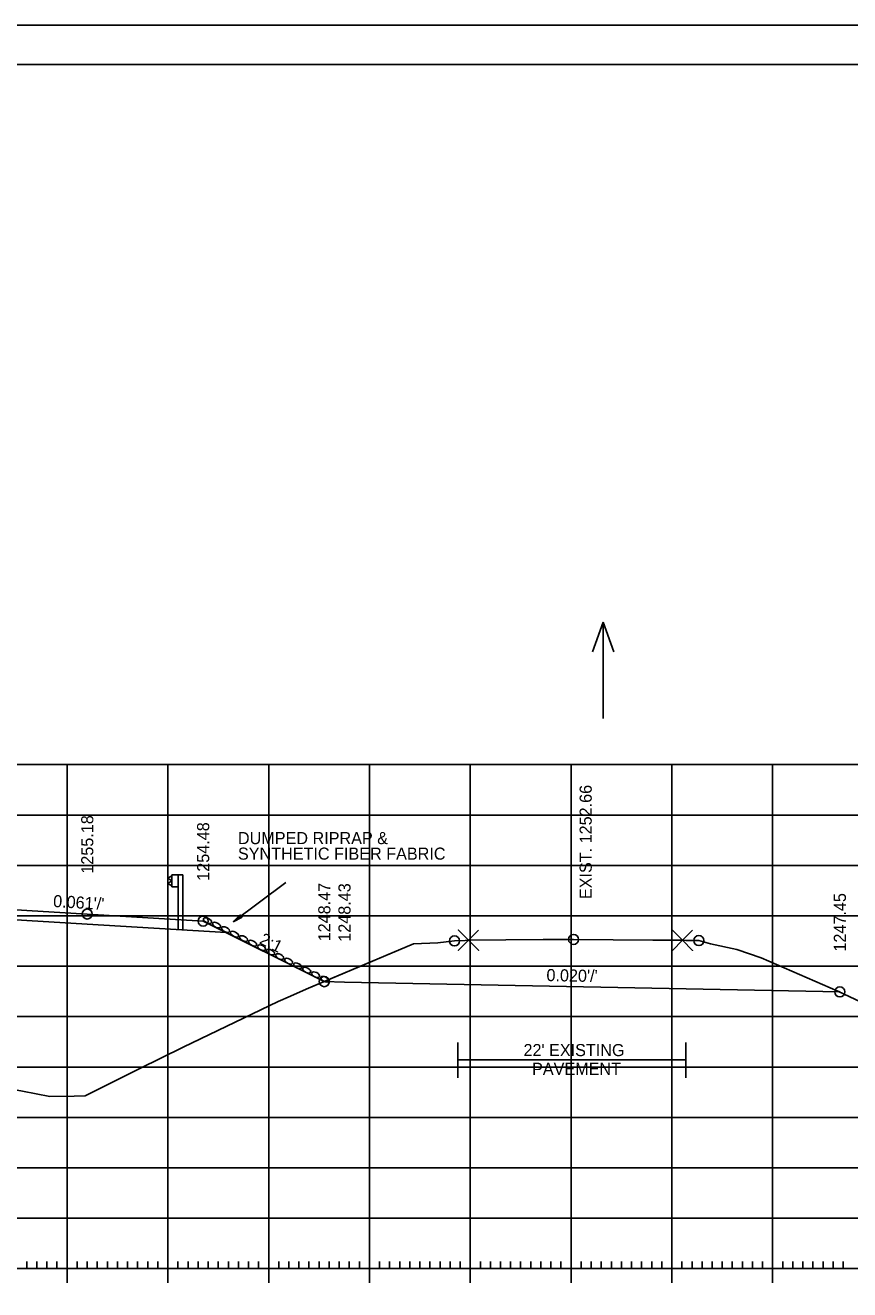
# Model space of a CAD drawing. Extents: x 1406028 to 1412453, y 321733 to 325986.
# Drawn here: x 1406595.7 to 1406677.5, y 322660.6 to 322786 of the extents above; entities that cross this region are included whole.
import ezdxf

# ---------------------------------------------------------------- set-up
doc = ezdxf.new("R2010")
doc.units = 0
for name, color, linetype in [('R_Alt Surface', 7, 'Continuous'), ('R_Axis', 7, 'Continuous'), ('R_Border', 7, 'Continuous'), ('R_Draft', 7, 'Continuous'), ('R_Exist Surface', 7, 'Continuous'), ('R_Fin Surface', 7, 'Continuous'), ('R_Fin Surface Annot', 7, 'Continuous'), ('R_Grid', 7, 'Continuous'), ('R_No Plot', 7, 'Continuous'), ('R_Proposed Const Limits', 7, 'Continuous'), ('R_Proposed Road', 7, 'Continuous'), ('R_Water', 7, 'Continuous'), ('R_Water Annot', 7, 'Continuous'), ('R_Xsect Elev', 7, 'Continuous')]:
    doc.layers.add(name, color=color, linetype=linetype)

msp = doc.modelspace()

# ---------------------------------------------------------------- linework, layer by layer
msp.add_lwpolyline([(1406625.4, 322691.14), (1406627.4, 322691.1), (1406676.55, 322690.12)])
at = {"layer": 'R_Alt Surface'}
msp.add_lwpolyline([(1406562.37, 322697.99), (1406577.88, 322698.3), (1406589.88, 322697.57), (1406601.88, 322696.85), (1406615.66, 322696.01)], dxfattribs=at)
at = {"layer": 'R_Axis'}
for p, q in [((1406599.88, 322661.27), (1406599.88, 322664.07)), ((1406609.88, 322661.27), (1406609.88, 322664.07)), ((1406619.88, 322661.27), (1406619.88, 322664.07)), ((1406629.88, 322661.27), (1406629.88, 322664.07)), ((1406639.88, 322661.27), (1406639.88, 322664.07)), ((1406649.88, 322661.27), (1406649.88, 322664.07)), ((1406659.88, 322661.27), (1406659.88, 322664.07)), ((1406669.88, 322661.27), (1406669.88, 322664.07)), ((1406449.88, 322662.67), (1406729.88, 322662.67)), ((1406595.88, 322662.67), (1406595.88, 322663.37)), ((1406596.88, 322662.67), (1406596.88, 322663.37)), ((1406597.88, 322662.67), (1406597.88, 322663.37)), ((1406598.88, 322662.67), (1406598.88, 322663.37)), ((1406600.88, 322662.67), (1406600.88, 322663.37)), ((1406601.88, 322662.67), (1406601.88, 322663.37)), ((1406602.88, 322662.67), (1406602.88, 322663.37)), ((1406603.88, 322662.67), (1406603.88, 322663.37)), ((1406604.88, 322662.67), (1406604.88, 322663.37)), ((1406605.88, 322662.67), (1406605.88, 322663.37)), ((1406606.88, 322662.67), (1406606.88, 322663.37)), ((1406607.88, 322662.67), (1406607.88, 322663.37)), ((1406608.88, 322662.67), (1406608.88, 322663.37)), ((1406610.88, 322662.67), (1406610.88, 322663.37)), ((1406611.88, 322662.67), (1406611.88, 322663.37)), ((1406612.88, 322662.67), (1406612.88, 322663.37)), ((1406613.88, 322662.67), (1406613.88, 322663.37)), ((1406614.88, 322662.67), (1406614.88, 322663.37)), ((1406615.88, 322662.67), (1406615.88, 322663.37)), ((1406616.88, 322662.67), (1406616.88, 322663.37)), ((1406617.88, 322662.67), (1406617.88, 322663.37)), ((1406618.88, 322662.67), (1406618.88, 322663.37)), ((1406620.88, 322662.67), (1406620.88, 322663.37)), ((1406621.88, 322662.67), (1406621.88, 322663.37)), ((1406622.88, 322662.67), (1406622.88, 322663.37)), ((1406623.88, 322662.67), (1406623.88, 322663.37)), ((1406624.88, 322662.67), (1406624.88, 322663.37)), ((1406625.88, 322662.67), (1406625.88, 322663.37)), ((1406626.88, 322662.67), (1406626.88, 322663.37)), ((1406627.88, 322662.67), (1406627.88, 322663.37)), ((1406628.88, 322662.67), (1406628.88, 322663.37)), ((1406630.88, 322662.67), (1406630.88, 322663.37)), ((1406631.88, 322662.67), (1406631.88, 322663.37)), ((1406632.88, 322662.67), (1406632.88, 322663.37)), ((1406633.88, 322662.67), (1406633.88, 322663.37)), ((1406634.88, 322662.67), (1406634.88, 322663.37)), ((1406635.88, 322662.67), (1406635.88, 322663.37)), ((1406636.88, 322662.67), (1406636.88, 322663.37)), ((1406637.88, 322662.67), (1406637.88, 322663.37)), ((1406638.88, 322662.67), (1406638.88, 322663.37)), ((1406640.88, 322662.67), (1406640.88, 322663.37)), ((1406641.88, 322662.67), (1406641.88, 322663.37)), ((1406642.88, 322662.67), (1406642.88, 322663.37)), ((1406643.88, 322662.67), (1406643.88, 322663.37)), ((1406644.88, 322662.67), (1406644.88, 322663.37)), ((1406645.88, 322662.67), (1406645.88, 322663.37)), ((1406646.88, 322662.67), (1406646.88, 322663.37)), ((1406647.88, 322662.67), (1406647.88, 322663.37)), ((1406648.88, 322662.67), (1406648.88, 322663.37)), ((1406650.88, 322662.67), (1406650.88, 322663.37)), ((1406651.88, 322662.67), (1406651.88, 322663.37)), ((1406652.88, 322662.67), (1406652.88, 322663.37)), ((1406653.88, 322662.67), (1406653.88, 322663.37)), ((1406654.88, 322662.67), (1406654.88, 322663.37)), ((1406655.88, 322662.67), (1406655.88, 322663.37)), ((1406656.88, 322662.67), (1406656.88, 322663.37)), ((1406657.88, 322662.67), (1406657.88, 322663.37)), ((1406658.88, 322662.67), (1406658.88, 322663.37)), ((1406660.88, 322662.67), (1406660.88, 322663.37)), ((1406661.88, 322662.67), (1406661.88, 322663.37)), ((1406662.88, 322662.67), (1406662.88, 322663.37)), ((1406663.88, 322662.67), (1406663.88, 322663.37)), ((1406664.88, 322662.67), (1406664.88, 322663.37)), ((1406665.88, 322662.67), (1406665.88, 322663.37)), ((1406666.88, 322662.67), (1406666.88, 322663.37)), ((1406667.88, 322662.67), (1406667.88, 322663.37)), ((1406668.88, 322662.67), (1406668.88, 322663.37)), ((1406670.88, 322662.67), (1406670.88, 322663.37)), ((1406671.88, 322662.67), (1406671.88, 322663.37)), ((1406672.88, 322662.67), (1406672.88, 322663.37)), ((1406673.88, 322662.67), (1406673.88, 322663.37)), ((1406674.88, 322662.67), (1406674.88, 322663.37)), ((1406675.88, 322662.67), (1406675.88, 322663.37)), ((1406676.88, 322662.67), (1406676.88, 322663.37))]:
    msp.add_line(p, q, dxfattribs=at)
at = {"layer": 'R_Border'}
msp.add_line((1406431.88, 322782.13), (1406748.06, 322782.13), dxfattribs=at)
at = {"layer": 'R_Draft'}
for p, q in [((1406621.59, 322700.98), (1406616.35, 322697.06)), ((1406617.06, 322697.78), (1406616.35, 322697.06)), ((1406617.08, 322697.76), (1406616.48, 322697.16)), ((1406617.06, 322697.78), (1406617.24, 322697.54)), ((1406617.24, 322697.54), (1406616.35, 322697.06)), ((1406617.23, 322697.56), (1406616.48, 322697.16)), ((1406617.09, 322697.74), (1406616.62, 322697.26)), ((1406617.21, 322697.58), (1406616.62, 322697.26)), ((1406617.11, 322697.72), (1406616.76, 322697.36)), ((1406617.2, 322697.6), (1406616.76, 322697.36)), ((1406617.12, 322697.7), (1406616.89, 322697.46)), ((1406617.18, 322697.62), (1406616.89, 322697.46)), ((1406617.14, 322697.68), (1406617.02, 322697.56)), ((1406617.17, 322697.64), (1406617.02, 322697.56)), ((1406638.64, 322685.09), (1406638.64, 322681.6)), ((1406661.27, 322685.09), (1406661.27, 322681.6)), ((1406638.66, 322683.38), (1406661.24, 322683.38))]:
    msp.add_line(p, q, dxfattribs=at)
for centre in [(1406613.81, 322697.2), (1406614.71, 322696.75), (1406615.6, 322696.3), (1406616.49, 322695.85), (1406617.39, 322695.41), (1406618.28, 322694.96), (1406619.18, 322694.51), (1406620.07, 322694.07), (1406620.97, 322693.62), (1406621.86, 322693.17), (1406622.76, 322692.72), (1406623.65, 322692.28), (1406624.54, 322691.83), (1406625.44, 322691.38)]:
    msp.add_ellipse(centre, major_axis=(0.389, -0.201), ratio=0.517889, dxfattribs=at)
at = {"layer": 'R_Exist Surface'}
msp.add_lwpolyline([(1406595.47, 322680.26), (1406598.17, 322679.76), (1406600.59, 322679.78), (1406601.66, 322679.8), (1406607.04, 322682.48), (1406611.4, 322684.65), (1406620.81, 322689.18), (1406622.03, 322689.69), (1406623.61, 322690.38), (1406634.25, 322694.88), (1406636.67, 322694.98), (1406638.31, 322695.18), (1406639.38, 322695.21), (1406639.71, 322695.25), (1406647.11, 322695.31), (1406650.13, 322695.33), (1406657.99, 322695.26), (1406660.94, 322695.24), (1406661.28, 322695.23), (1406662.56, 322695.21), (1406663.73, 322694.88), (1406666.32, 322694.34), (1406668.73, 322693.5), (1406676.35, 322690.21), (1406678.66, 322689.11)], dxfattribs=at)
at = {"layer": 'R_Fin Surface'}
for points in [[(1406529.5, 322681.56), (1406562.37, 322697.99), (1406566.38, 322700), (1406577.88, 322699.3), (1406589.88, 322698.57), (1406601.88, 322697.85), (1406613.38, 322697.15), (1406615.66, 322696.01), (1406625.4, 322691.14), (1406627.4, 322691.1), (1406676.55, 322690.12)], [(1406566.38, 322700), (1406577.88, 322699.3), (1406589.88, 322698.57), (1406601.88, 322697.85), (1406613.38, 322697.15)]]:
    msp.add_lwpolyline(points, dxfattribs=at)
at = {"layer": 'R_Grid'}
for p, q in [((1406449.88, 322712.67), (1406729.88, 322712.67)), ((1406599.88, 322662.67), (1406599.88, 322712.67)), ((1406609.88, 322662.67), (1406609.88, 322712.67)), ((1406619.88, 322662.67), (1406619.88, 322712.67)), ((1406629.88, 322662.67), (1406629.88, 322712.67)), ((1406639.88, 322662.67), (1406639.88, 322712.67)), ((1406649.88, 322662.67), (1406649.88, 322712.67)), ((1406659.88, 322662.67), (1406659.88, 322712.67)), ((1406669.88, 322662.67), (1406669.88, 322712.67)), ((1406449.88, 322707.67), (1406729.88, 322707.67)), ((1406449.88, 322702.67), (1406729.88, 322702.67)), ((1406449.88, 322697.67), (1406729.88, 322697.67)), ((1406449.88, 322692.67), (1406729.88, 322692.67)), ((1406449.88, 322687.67), (1406729.88, 322687.67)), ((1406449.88, 322682.67), (1406729.88, 322682.67)), ((1406449.88, 322677.67), (1406729.88, 322677.67)), ((1406449.88, 322672.67), (1406729.88, 322672.67)), ((1406449.88, 322667.67), (1406729.88, 322667.67)), ((1406449.88, 322662.67), (1406729.88, 322662.67))]:
    msp.add_line(p, q, dxfattribs=at)
at = {"layer": 'R_No Plot'}
msp.add_line((1406419.48, 322786.02), (1406752.82, 322786.02), dxfattribs=at)
for points in [[(1406419.48, 322786.02), (1406752.82, 322786.02), (1406752.82, 322572.68), (1406419.48, 322572.68)], [(1406665.8, 322782.13), (1406685.42, 322782.13), (1406685.42, 322772.25), (1406701.54, 322772.25), (1406724.73, 322772.25), (1406724.73, 322747.91), (1406748.06, 322747.91), (1406748.06, 322576.67), (1406431.88, 322576.67), (1406431.88, 322782.13)], [(1406529.5, 322681.56), (1406541.88, 322681.66), (1406543.92, 322681.66), (1406560.83, 322681.65), (1406561.72, 322681.66), (1406562.71, 322681.65), (1406579.11, 322681.58), (1406586.93, 322681.55), (1406588.37, 322681.6), (1406595.47, 322680.26), (1406598.17, 322679.76), (1406600.59, 322679.78), (1406601.66, 322679.8), (1406607.04, 322682.48), (1406611.4, 322684.65), (1406620.81, 322689.18), (1406622.03, 322689.69), (1406623.61, 322690.38), (1406625.4, 322691.14), (1406615.66, 322696.01), (1406601.88, 322696.85), (1406589.88, 322697.57), (1406577.88, 322698.3), (1406562.37, 322697.99)], [(1406625.4, 322691.14), (1406634.25, 322694.88), (1406636.67, 322694.98), (1406638.31, 322695.18), (1406639.38, 322695.21), (1406639.71, 322695.25), (1406647.11, 322695.31), (1406650.13, 322695.33), (1406657.99, 322695.26), (1406660.94, 322695.24), (1406661.28, 322695.23), (1406662.56, 322695.21), (1406663.73, 322694.88), (1406666.32, 322694.34), (1406668.73, 322693.5), (1406676.35, 322690.21), (1406676.55, 322690.12), (1406627.4, 322691.1)]]:
    msp.add_lwpolyline(points, close=True, dxfattribs=at)
for points in [[(1406639.71, 322695.25), (1406638.71, 322696.25), (1406639.71, 322695.25), (1406638.71, 322694.25), (1406639.71, 322695.25), (1406640.71, 322694.25), (1406639.71, 322695.25), (1406640.71, 322696.25)], [(1406660.94, 322695.24), (1406659.94, 322696.24), (1406660.94, 322695.24), (1406659.94, 322694.24), (1406660.94, 322695.24), (1406661.94, 322694.24), (1406660.94, 322695.24), (1406661.94, 322696.24)]]:
    msp.add_lwpolyline(points, dxfattribs=at)
for centre in [(1406601.88, 322697.85), (1406613.38, 322697.15), (1406613.38, 322697.15), (1406638.31, 322695.18), (1406650.13, 322695.33), (1406662.56, 322695.21), (1406625.4, 322691.14), (1406676.55, 322690.12)]:
    msp.add_circle(centre, 0.5, dxfattribs=at)
at = {"layer": 'R_Proposed Const Limits'}
msp.add_lwpolyline([(1406613.38, 322697.15), (1406625.4, 322691.14)], dxfattribs=at)
at = {"layer": 'R_Proposed Road'}
msp.add_lwpolyline([(1406613.38, 322697.15), (1406613.38, 322697.15)], dxfattribs=at)
at = {"layer": 'R_Water'}
for p, q in [((1406611.38, 322701.73), (1406610.26, 322701.73)), ((1406610.26, 322701.73), (1406610.26, 322700.56)), ((1406610.89, 322701.73), (1406610.89, 322696.25)), ((1406611.38, 322701.73), (1406611.38, 322696.25)), ((1406610.89, 322700.56), (1406610.26, 322700.56))]:
    msp.add_line(p, q, dxfattribs=at)
msp.add_lwpolyline([(1406610.26, 322701.65), (1406609.88, 322701.4), (1406610.26, 322701.14), (1406609.88, 322700.89), (1406610.26, 322700.63)], dxfattribs=at)
at = {"layer": 'R_Water Annot'}
for p, q in [((1406653.08, 322726.8), (1406652.01, 322723.87)), ((1406653.08, 322717.23), (1406653.08, 322726.8)), ((1406653.08, 322726.8), (1406654.14, 322723.87))]:
    msp.add_line(p, q, dxfattribs=at)

# ---------------------------------------------------------------- texts
at = {"layer": 'R_Draft'}
for s, p in [('DUMPED RIPRAP &', (1406616.83, 322704.78)), ('SYNTHETIC FIBER FABRIC', (1406616.83, 322703.24)), ("22' EXISTING ", (1406645.16, 322683.75)), ('PAVEMENT', (1406646.01, 322681.89))]:
    msp.add_text(s, height=1.2, dxfattribs=at).set_placement(p)
at = {"layer": 'R_Fin Surface Annot'}
for s, rotation, p in [('1255.18', 90, (1406602.48, 322701.85)), ('1254.48', 90, (1406613.98, 322701.15)), ('1248.47', 90, (1406626, 322695.14)), ('1248.43', 90, (1406628, 322695.1)), ("0.061'/'", 356.531, (1406598.47, 322698.55)), ('1247.45', 90, (1406677.15, 322694.12)), ('2:1', 333.4349, (1406618.87, 322694.96)), ("0.020'/'", 358.8542, (1406647.43, 322691.2))]:
    msp.add_text(s, height=1.2, rotation=rotation, dxfattribs=at).set_placement(p)
at = {"layer": 'R_No Plot'}
for p in [(1406634.2, 322694.83), (1406666.28, 322694.29), (1406627.36, 322691.05), (1406621.99, 322689.64), (1406611.36, 322684.6), (1406598.13, 322679.71), (1406601.62, 322679.75)]:
    msp.add_text('+', height=0.1, dxfattribs=at).set_placement(p)
at = {"layer": 'R_Xsect Elev'}
msp.add_text('EXIST. 1252.66', height=1.2, rotation=90, dxfattribs=at).set_placement((1406651.93, 322699.33))

doc.saveas('drawing.dxf')
